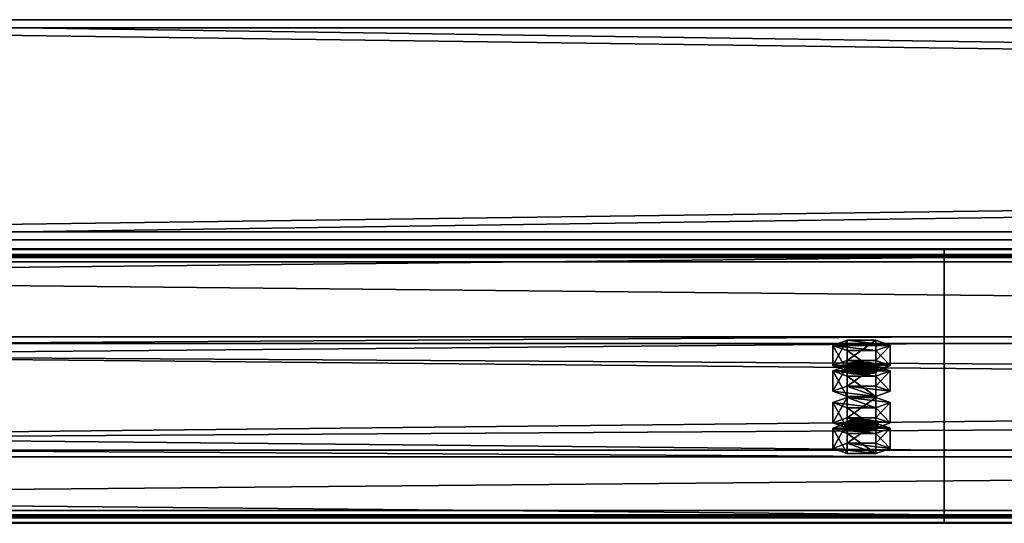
# Model space of a CAD drawing. Header units: millimetres. Extents: x -333 to 67333, y -930 to 39730.
# Tile 281 of 656: x 11364 to 11722, y 15107 to 15290. Entities that reach past the tile are written whole.
import ezdxf

# ---------------------------------------------------------------- set-up
doc = ezdxf.new("R2010")
doc.units = ezdxf.units.MM
for name, color, linetype in [('13', 7, 'Continuous'), ('3', 7, 'Continuous'), ('95', 7, 'Continuous')]:
    doc.layers.add(name, color=color, linetype=linetype)

msp = doc.modelspace()

# ---------------------------------------------------------------- meshes
at = {"layer": '13', "color": 30}
mesh = msp.add_polyface(dxfattribs=at)
corners = [(11700.01, 15203.6, 6663.84), (11700.01, 15131.21, 6648.45), (4900.01, 15131.21, 6648.45), (4900.01, 15203.6, 6663.84), (11700.01, 15172.38, 6454.78), (4900.01, 15172.38, 6454.78), (11700.01, 15111.73, 6441.89), (4900.01, 15111.73, 6441.89), (11700.01, 15109.03, 6454.61), (4900.01, 15109.03, 6454.61), (11700.01, 15107.08, 6454.19), (4900.01, 15107.08, 6454.19), (11700.01, 15110.19, 6439.52), (4900.01, 15110.19, 6439.52), (11700.01, 15174.75, 6453.24), (4900.01, 15174.75, 6453.24), (11700.01, 15133.59, 6646.91), (4900.01, 15133.59, 6646.91), (11700.01, 15202.06, 6661.47), (4900.01, 15202.06, 6661.47), (11700.01, 15204.76, 6648.75), (4900.01, 15204.76, 6648.75), (11700.01, 15206.72, 6649.17), (4900.01, 15206.72, 6649.17)]
mesh.append_faces([[corners[k] for k in face] for face in [(0, 2, 3, 3), (1, 5, 2, 2), (4, 7, 5, 5), (6, 9, 7, 7), (8, 11, 9, 9), (10, 13, 11, 11), (12, 15, 13, 13), (14, 17, 15, 15), (16, 19, 17, 17), (18, 21, 19, 19), (20, 23, 21, 21), (22, 3, 23, 23), (8, 12, 10, 10), (20, 0, 22, 22), (11, 7, 9, 9)]], dxfattribs={"vtx0": -1, "color": 30})
mesh.append_faces([[corners[k] for k in face] for face in [(12, 6, 14, 14), (14, 1, 16, 16), (16, 0, 18, 18), (18, 0, 20, 20), (3, 19, 23, 23), (19, 2, 17, 17), (17, 2, 15, 15), (15, 5, 13, 13), (13, 7, 11, 11)]], dxfattribs={"vtx0": -1, "vtx1": -1, "color": 30})
mesh.append_faces([[corners[k] for k in face] for face in [(12, 8, 6, 6), (14, 6, 4, 4), (14, 4, 1, 1), (16, 1, 0, 0), (19, 3, 2, 2), (15, 2, 5, 5), (13, 5, 7, 7)]], dxfattribs={"vtx0": -1, "vtx2": -1, "vtx3": -1, "color": 30})
mesh.append_faces([[corners[k] for k in face] for face in [(21, 23, 19, 19)]], dxfattribs={"vtx1": -1, "color": 30})
mesh.append_faces([[corners[k] for k in face] for face in [(0, 1, 2, 2), (1, 4, 5, 5), (4, 6, 7, 7), (6, 8, 9, 9), (8, 10, 11, 11), (10, 12, 13, 13), (12, 14, 15, 15), (14, 16, 17, 17), (16, 18, 19, 19), (18, 20, 21, 21), (20, 22, 23, 23), (22, 0, 3, 3)]], dxfattribs={"vtx2": -1, "vtx3": -1, "color": 30})
mesh = msp.add_polyface(dxfattribs=at)
corners = [(17300.01, 15203.6, 6663.84), (17300.01, 15131.21, 6648.45), (10500.01, 15131.21, 6648.45), (10500.01, 15203.6, 6663.84), (17300.01, 15172.38, 6454.78), (10500.01, 15172.38, 6454.78), (17300.01, 15111.73, 6441.89), (10500.01, 15111.73, 6441.89), (17300.01, 15109.03, 6454.61), (10500.01, 15109.03, 6454.61), (17300.01, 15107.08, 6454.19), (10500.01, 15107.08, 6454.19), (17300.01, 15110.19, 6439.52), (10500.01, 15110.19, 6439.52), (17300.01, 15174.75, 6453.24), (10500.01, 15174.75, 6453.24), (17300.01, 15133.59, 6646.91), (10500.01, 15133.59, 6646.91), (17300.01, 15202.06, 6661.47), (10500.01, 15202.06, 6661.47), (17300.01, 15204.76, 6648.75), (10500.01, 15204.76, 6648.75), (17300.01, 15206.72, 6649.17), (10500.01, 15206.72, 6649.17)]
mesh.append_faces([[corners[k] for k in face] for face in [(0, 2, 3, 3), (1, 5, 2, 2), (4, 7, 5, 5), (6, 9, 7, 7), (8, 11, 9, 9), (10, 13, 11, 11), (12, 15, 13, 13), (14, 17, 15, 15), (16, 19, 17, 17), (18, 21, 19, 19), (20, 23, 21, 21), (22, 3, 23, 23), (8, 12, 10, 10), (20, 0, 22, 22), (11, 7, 9, 9)]], dxfattribs={"vtx0": -1, "color": 30})
mesh.append_faces([[corners[k] for k in face] for face in [(12, 6, 14, 14), (14, 1, 16, 16), (16, 0, 18, 18), (18, 0, 20, 20), (3, 19, 23, 23), (19, 2, 17, 17), (17, 2, 15, 15), (15, 5, 13, 13), (13, 7, 11, 11)]], dxfattribs={"vtx0": -1, "vtx1": -1, "color": 30})
mesh.append_faces([[corners[k] for k in face] for face in [(12, 8, 6, 6), (14, 6, 4, 4), (14, 4, 1, 1), (16, 1, 0, 0), (19, 3, 2, 2), (15, 2, 5, 5), (13, 5, 7, 7)]], dxfattribs={"vtx0": -1, "vtx2": -1, "vtx3": -1, "color": 30})
mesh.append_faces([[corners[k] for k in face] for face in [(21, 23, 19, 19)]], dxfattribs={"vtx1": -1, "color": 30})
mesh.append_faces([[corners[k] for k in face] for face in [(0, 1, 2, 2), (1, 4, 5, 5), (4, 6, 7, 7), (6, 8, 9, 9), (8, 10, 11, 11), (10, 12, 13, 13), (12, 14, 15, 15), (14, 16, 17, 17), (16, 18, 19, 19), (18, 20, 21, 21), (20, 22, 23, 23), (22, 0, 3, 3)]], dxfattribs={"vtx2": -1, "vtx3": -1, "color": 30})
at = {"layer": '3', "color": 91}
mesh = msp.add_polyface(dxfattribs=at)
corners = [(16640, 15287, 2983), (16640, 15213, 2983), (11160, 15213, 2983), (11160, 15287, 2983), (16640, 15213, 3057), (11160, 15213, 3057), (16640, 15287, 3057), (11160, 15287, 3057), (16640, 15290, 2980), (16640, 15290, 3060), (11160, 15290, 3060), (11160, 15290, 2980), (16640, 15210, 3060), (11160, 15210, 3060), (16640, 15210, 2980), (11160, 15210, 2980)]
mesh.append_faces([[corners[k] for k in face] for face in [(0, 2, 3, 3), (1, 5, 2, 2), (4, 7, 5, 5), (6, 3, 7, 7), (8, 10, 11, 11), (9, 13, 10, 10), (12, 15, 13, 13), (14, 11, 15, 15)]], dxfattribs={"vtx0": -1, "color": 91})
mesh.append_faces([[corners[k] for k in face] for face in [(9, 6, 12, 12), (6, 8, 0, 0), (0, 8, 1, 1), (12, 4, 14, 14), (4, 12, 6, 6), (14, 1, 8, 8), (11, 3, 15, 15), (3, 10, 7, 7), (7, 10, 5, 5), (15, 2, 13, 13), (2, 15, 3, 3), (13, 5, 10, 10)]], dxfattribs={"vtx0": -1, "vtx1": -1, "color": 91})
mesh.append_faces([[corners[k] for k in face] for face in [(6, 9, 8, 8), (14, 4, 1, 1), (3, 11, 10, 10), (13, 2, 5, 5)]], dxfattribs={"vtx0": -1, "vtx2": -1, "vtx3": -1, "color": 91})
mesh.append_faces([[corners[k] for k in face] for face in [(0, 1, 2, 2), (1, 4, 5, 5), (4, 6, 7, 7), (6, 0, 3, 3), (8, 9, 10, 10), (9, 12, 13, 13), (12, 14, 15, 15), (14, 8, 11, 11)]], dxfattribs={"vtx2": -1, "vtx3": -1, "color": 91})
at = {"layer": '95', "color": 20}
mesh = msp.add_polyface(dxfattribs=at)
corners = [(11664.01, 15141.61, 6599.55), (11664.81, 15142.23, 6596.61), (11664.81, 15144.19, 6597.03), (11664.01, 15143.57, 6599.96), (11667.01, 15142.69, 6594.46), (11667.01, 15144.65, 6594.88), (11670.01, 15142.86, 6593.68), (11670.01, 15144.81, 6594.09), (11673.01, 15142.69, 6594.46), (11673.01, 15144.65, 6594.88), (11675.21, 15142.23, 6596.61), (11675.21, 15144.19, 6597.03), (11676.01, 15141.61, 6599.55), (11676.01, 15143.57, 6599.96), (11675.21, 15140.99, 6602.48), (11675.21, 15142.94, 6602.9), (11673.01, 15140.53, 6604.63), (11673.01, 15142.49, 6605.05), (11670.01, 15140.36, 6605.42), (11670.01, 15142.32, 6605.83), (11667.01, 15140.53, 6604.63), (11667.01, 15142.49, 6605.05), (11664.81, 15140.99, 6602.48), (11664.81, 15142.94, 6602.9), (11659.62, 15143.57, 6599.96), (11664.81, 15145.44, 6591.16), (11664.81, 15152.77, 6592.72), (11659.62, 15150.9, 6601.52), (11675.21, 15145.44, 6591.16), (11675.21, 15152.77, 6592.72), (11680.4, 15143.57, 6599.96), (11680.4, 15150.9, 6601.52), (11675.21, 15141.69, 6608.77), (11675.21, 15149.03, 6610.33), (11664.81, 15141.69, 6608.77), (11664.81, 15149.03, 6610.33), (11659.62, 15134.27, 6597.99), (11664.81, 15136.14, 6589.18), (11664.81, 15143.48, 6590.74), (11659.62, 15141.61, 6599.55), (11675.21, 15136.14, 6589.18), (11675.21, 15143.48, 6590.74), (11680.4, 15134.27, 6597.99), (11680.4, 15141.61, 6599.55), (11675.21, 15132.4, 6606.79), (11675.21, 15139.74, 6608.35), (11664.81, 15132.4, 6606.79), (11664.81, 15139.74, 6608.35), (11664.01, 15162.4, 6501.73), (11664.81, 15163.02, 6498.8), (11664.81, 15164.98, 6499.21), (11664.01, 15164.36, 6502.15), (11667.01, 15163.48, 6496.65), (11667.01, 15165.44, 6497.07), (11670.01, 15163.65, 6495.86), (11670.01, 15165.6, 6496.28), (11673.01, 15163.48, 6496.65), (11673.01, 15165.44, 6497.07), (11675.21, 15163.02, 6498.8), (11675.21, 15164.98, 6499.21), (11676.01, 15162.4, 6501.73), (11676.01, 15164.36, 6502.15), (11675.21, 15161.78, 6504.67), (11675.21, 15163.73, 6505.08), (11673.01, 15161.32, 6506.82), (11673.01, 15163.28, 6507.23), (11670.01, 15161.15, 6507.6), (11670.01, 15163.11, 6508.02), (11667.01, 15161.32, 6506.82), (11667.01, 15163.28, 6507.23), (11664.81, 15161.78, 6504.67), (11664.81, 15163.73, 6505.08), (11659.62, 15164.36, 6502.15), (11664.81, 15166.23, 6493.34), (11664.81, 15173.56, 6494.9), (11659.62, 15171.69, 6503.71), (11675.21, 15166.23, 6493.34), (11675.21, 15173.56, 6494.9), (11680.4, 15164.36, 6502.15), (11680.4, 15171.69, 6503.71), (11675.21, 15162.49, 6510.95), (11675.21, 15169.82, 6512.51), (11664.81, 15162.49, 6510.95), (11664.81, 15169.82, 6512.51), (11659.62, 15155.06, 6500.17), (11664.81, 15156.94, 6491.37), (11664.81, 15164.27, 6492.93), (11659.62, 15162.4, 6501.73), (11675.21, 15156.94, 6491.37), (11675.21, 15164.27, 6492.93), (11680.4, 15155.06, 6500.17), (11680.4, 15162.4, 6501.73), (11675.21, 15153.19, 6508.98), (11675.21, 15160.53, 6510.54), (11664.81, 15153.19, 6508.98), (11664.81, 15160.53, 6510.54)]
mesh.append_faces([[corners[k] for k in face] for face in [(0, 2, 3, 3), (1, 5, 2, 2), (4, 7, 5, 5), (6, 9, 7, 7), (8, 11, 9, 9), (10, 13, 11, 11), (12, 15, 13, 13), (14, 17, 15, 15), (16, 19, 17, 17), (18, 21, 19, 19), (20, 23, 21, 21), (22, 3, 23, 23), (6, 10, 8, 8), (18, 22, 20, 20), (23, 19, 21, 21), (11, 7, 9, 9), (24, 26, 27, 27), (25, 29, 26, 26), (28, 31, 29, 29), (30, 33, 31, 31), (32, 35, 33, 33), (34, 27, 35, 35), (25, 30, 28, 28), (32, 24, 34, 34), (27, 33, 35, 35), (31, 26, 29, 29), (36, 38, 39, 39), (37, 41, 38, 38), (40, 43, 41, 41), (42, 45, 43, 43), (44, 47, 45, 45), (46, 39, 47, 47), (37, 42, 40, 40), (44, 36, 46, 46), (39, 45, 47, 47), (43, 38, 41, 41), (48, 50, 51, 51), (49, 53, 50, 50), (52, 55, 53, 53), (54, 57, 55, 55), (56, 59, 57, 57), (58, 61, 59, 59), (60, 63, 61, 61), (62, 65, 63, 63), (64, 67, 65, 65), (66, 69, 67, 67), (68, 71, 69, 69), (70, 51, 71, 71), (54, 58, 56, 56), (66, 70, 68, 68), (71, 67, 69, 69), (59, 55, 57, 57), (72, 74, 75, 75), (73, 77, 74, 74), (76, 79, 77, 77), (78, 81, 79, 79), (80, 83, 81, 81), (82, 75, 83, 83), (73, 78, 76, 76), (80, 72, 82, 82), (75, 81, 83, 83), (79, 74, 77, 77), (84, 86, 87, 87), (85, 89, 86, 86), (88, 91, 89, 89), (90, 93, 91, 91), (92, 95, 93, 93), (94, 87, 95, 95), (85, 90, 88, 88), (92, 84, 94, 94), (87, 93, 95, 95), (91, 86, 89, 89)]], dxfattribs={"vtx0": -1, "color": 20})
mesh.append_faces([[corners[k] for k in face] for face in [(10, 4, 12, 12), (12, 1, 14, 14), (14, 0, 16, 16), (16, 22, 18, 18), (19, 23, 17, 17), (17, 3, 15, 15), (15, 2, 13, 13), (13, 5, 11, 11), (30, 25, 32, 32), (33, 26, 31, 31), (42, 37, 44, 44), (45, 39, 43, 43), (58, 52, 60, 60), (60, 49, 62, 62), (62, 48, 64, 64), (64, 70, 66, 66), (67, 71, 65, 65), (65, 51, 63, 63), (63, 50, 61, 61), (61, 53, 59, 59), (78, 72, 80, 80), (81, 75, 79, 79), (90, 85, 92, 92), (93, 87, 91, 91)]], dxfattribs={"vtx0": -1, "vtx1": -1, "color": 20})
mesh.append_faces([[corners[k] for k in face] for face in [(10, 6, 4, 4), (12, 4, 1, 1), (14, 1, 0, 0), (16, 0, 22, 22), (17, 23, 3, 3), (15, 3, 2, 2), (13, 2, 5, 5), (11, 5, 7, 7), (32, 25, 24, 24), (33, 27, 26, 26), (44, 37, 36, 36), (43, 39, 38, 38), (58, 54, 52, 52), (60, 52, 49, 49), (62, 49, 48, 48), (64, 48, 70, 70), (65, 71, 51, 51), (63, 51, 50, 50), (61, 50, 53, 53), (59, 53, 55, 55), (78, 73, 72, 72), (79, 75, 74, 74), (92, 85, 84, 84), (91, 87, 86, 86)]], dxfattribs={"vtx0": -1, "vtx2": -1, "vtx3": -1, "color": 20})
mesh.append_faces([[corners[k] for k in face] for face in [(0, 1, 2, 2), (1, 4, 5, 5), (4, 6, 7, 7), (6, 8, 9, 9), (8, 10, 11, 11), (10, 12, 13, 13), (12, 14, 15, 15), (14, 16, 17, 17), (16, 18, 19, 19), (18, 20, 21, 21), (20, 22, 23, 23), (22, 0, 3, 3), (24, 25, 26, 26), (25, 28, 29, 29), (28, 30, 31, 31), (30, 32, 33, 33), (32, 34, 35, 35), (34, 24, 27, 27), (36, 37, 38, 38), (37, 40, 41, 41), (40, 42, 43, 43), (42, 44, 45, 45), (44, 46, 47, 47), (46, 36, 39, 39), (48, 49, 50, 50), (49, 52, 53, 53), (52, 54, 55, 55), (54, 56, 57, 57), (56, 58, 59, 59), (58, 60, 61, 61), (60, 62, 63, 63), (62, 64, 65, 65), (64, 66, 67, 67), (66, 68, 69, 69), (68, 70, 71, 71), (70, 48, 51, 51), (72, 73, 74, 74), (73, 76, 77, 77), (76, 78, 79, 79), (78, 80, 81, 81), (80, 82, 83, 83), (82, 72, 75, 75), (84, 85, 86, 86), (85, 88, 89, 89), (88, 90, 91, 91), (90, 92, 93, 93), (92, 94, 95, 95), (94, 84, 87, 87)]], dxfattribs={"vtx2": -1, "vtx3": -1, "color": 20})

doc.saveas('drawing.dxf')
